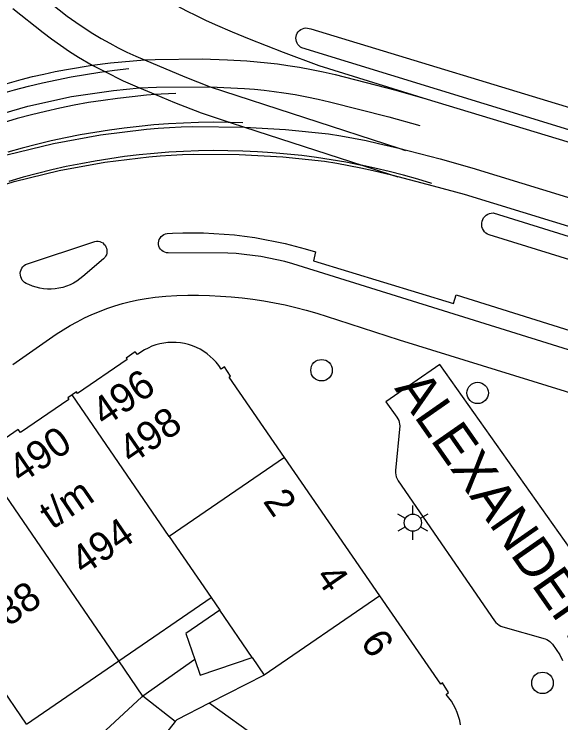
# Model space of a CAD drawing. Extents: x 122462 to 123306, y 485548 to 486417.
# Drawn here: x 123104.54 to 123133.05, y 486252.79 to 486289.76 of the extents above; entities that cross this region are included whole.
import ezdxf

# ---------------------------------------------------------------- set-up
doc = ezdxf.new("R2010")
doc.units = 0
for name, color, linetype in [('B-WE-IE-MEUBILAIR_WEGMEUBILAIR_VERKEERSBORD-S', 7, 'Continuous'), ('Level 1', 7, 'Continuous'), ('Level 17', 7, 'Continuous'), ('Level 19', 7, 'Continuous'), ('Level 37', 7, 'Continuous'), ('Level 4', 7, 'Continuous'), ('Level 50', 7, 'Continuous'), ('Level 53', 7, 'Continuous'), ('N-WE-AL-T25', 7, 'Continuous'), ('N-WE-GR-BOOM_DOORWORTELBARE RUIMTE-G', 7, 'Continuous')]:
    doc.layers.add(name, color=color, linetype=linetype)

msp = doc.modelspace()

# ---------------------------------------------------------------- linework, layer by layer
at = {"layer": 'Level 1'}
for p, q in [((123123.617, 486259.416), (123118.634, 486266.638)), ((123109.999, 486256.021), (123114.812, 486259.321)), ((123114.812, 486259.321), (123115.263, 486258.663)), ((123116.95, 486256.202), (123117.583, 486255.279)), ((123105.187, 486252.722), (123109.999, 486256.021)), ((123117.583, 486255.279), (123114.713, 486253.818)), ((123112.941, 486252.859), (123110.689, 486250))]:
    msp.add_line(p, q, dxfattribs=at)
for points in [[(123118.634, 486266.638), (123115.748, 486270.82), (123115.82, 486270.87), (123115.499, 486271.36), (123115.329, 486271.249), (123115.207, 486271.428), (123115.072, 486271.598), (123114.925, 486271.758), (123114.767, 486271.906), (123114.599, 486272.043), (123114.421, 486272.167), (123114.234, 486272.278), (123114.04, 486272.374), (123113.839, 486272.457), (123113.633, 486272.524), (123113.422, 486272.576), (123113.209, 486272.613), (123112.993, 486272.634), (123112.776, 486272.64), (123112.559, 486272.629), (123112.344, 486272.603), (123112.131, 486272.561), (123111.922, 486272.504), (123111.717, 486272.432), (123111.519, 486272.344), (123111.327, 486272.243), (123111.143, 486272.128), (123110.968, 486272), (123110.85, 486272.15), (123110.38, 486271.819), (123110.439, 486271.739), (123107.845, 486269.973), (123107.789, 486270.056), (123107.56, 486269.9)], [(123107.56, 486269.9), (123107.332, 486269.745), (123107.389, 486269.662), (123104.859, 486267.94), (123104.739, 486268.1), (123102.688, 486266.686)], [(123127.823, 486252.693), (123127.779, 486252.91), (123127.721, 486253.123), (123127.647, 486253.332), (123127.559, 486253.535), (123127.456, 486253.731), (123127.34, 486253.919), (123127.211, 486254.099), (123127.069, 486254.269), (123127.189, 486254.38), (123126.88, 486254.87), (123126.792, 486254.814), (123123.617, 486259.416)], [(123115.263, 486258.663), (123113.492, 486257.448), (123113.958, 486256.086)], [(123113.958, 486256.086), (123114.236, 486255.273), (123116.95, 486256.202)], [(123114.713, 486253.818), (123113.017, 486252.955), (123112.941, 486252.859)]]:
    msp.add_lwpolyline(points, dxfattribs=at)
at = {"layer": 'Level 17'}
for points in [[(123150.284, 486278.561), (123119.545, 486288.002), (123119.467, 486288.047), (123119.397, 486288.104), (123119.338, 486288.172), (123119.291, 486288.249), (123119.257, 486288.333), (123119.237, 486288.421), (123119.232, 486288.511), (123119.242, 486288.601), (123119.267, 486288.688), (123119.306, 486288.769), (123119.357, 486288.843), (123119.421, 486288.908), (123119.494, 486288.961), (123119.574, 486289.001), (123119.66, 486289.028), (123119.75, 486289.04), (123119.84, 486289.037), (123119.929, 486289.019), (123120.013, 486288.987), (123150.641, 486279.669)], [(123151.252, 486271.441), (123129.305, 486278.242), (123129.217, 486278.284), (123129.138, 486278.34), (123129.068, 486278.408), (123129.011, 486278.486), (123128.967, 486278.573), (123128.937, 486278.666), (123128.924, 486278.762), (123128.926, 486278.859), (123128.944, 486278.955), (123128.977, 486279.046), (123129.025, 486279.131), (123129.086, 486279.206), (123129.159, 486279.271), (123129.241, 486279.323), (123129.33, 486279.361), (123129.425, 486279.384), (123129.522, 486279.391), (123151.593, 486272.535), (123151.252, 486271.441)], [(123157.531, 486264.742), (123119.075, 486276.736), (123118.659, 486276.849), (123118.24, 486276.95), (123117.818, 486277.038), (123117.394, 486277.114), (123116.967, 486277.178), (123116.54, 486277.23), (123116.11, 486277.269), (123115.68, 486277.295), (123112.564, 486277.304), (123112.475, 486277.313), (123112.389, 486277.338), (123112.308, 486277.377), (123112.236, 486277.43), (123112.174, 486277.495), (123112.125, 486277.57), (123112.09, 486277.653), (123112.069, 486277.74), (123112.065, 486277.829), (123112.076, 486277.918), (123112.103, 486278.004), (123112.144, 486278.083), (123112.199, 486278.154), (123112.266, 486278.214), (123112.342, 486278.262), (123112.425, 486278.295), (123112.513, 486278.313), (123112.802, 486278.328), (123113.339, 486278.348), (123113.876, 486278.353), (123114.414, 486278.345), (123114.951, 486278.324), (123115.487, 486278.289), (123116.022, 486278.24), (123116.556, 486278.177), (123117.088, 486278.101), (123117.618, 486278.011), (123118.145, 486277.908), (123118.67, 486277.791), (123119.191, 486277.661), (123119.709, 486277.518), (123120.253, 486277.355), (123120.143, 486276.887), (123127.446, 486274.664), (123127.594, 486275.111), (123149.312, 486268.304)], [(123106.474, 486275.414), (123106.273, 486275.416), (123106.072, 486275.433), (123105.873, 486275.466), (123105.677, 486275.514), (123105.486, 486275.577), (123105.3, 486275.655), (123105.246, 486275.671), (123105.162, 486275.708), (123105.084, 486275.758), (123105.016, 486275.82), (123104.958, 486275.892), (123104.912, 486275.972), (123104.88, 486276.059), (123104.862, 486276.149), (123104.858, 486276.241), (123104.869, 486276.333), (123104.895, 486276.421), (123104.934, 486276.505), (123104.986, 486276.581), (123105.05, 486276.648), (123105.123, 486276.704), (123108.738, 486277.902), (123108.829, 486277.915), (123108.915, 486277.913), (123108.999, 486277.896), (123109.08, 486277.866), (123109.154, 486277.823), (123109.221, 486277.768), (123109.277, 486277.704), (123109.322, 486277.63), (123109.354, 486277.551), (123109.373, 486277.467), (123109.378, 486277.381), (123109.368, 486277.296), (123109.345, 486277.213), (123109.308, 486277.135), (123109.259, 486277.065), (123109.199, 486277.003), (123108.124, 486276.075), (123107.969, 486275.946), (123107.804, 486275.83), (123107.631, 486275.727), (123107.45, 486275.638), (123107.263, 486275.563), (123107.071, 486275.503), (123106.874, 486275.458), (123106.675, 486275.429), (123106.474, 486275.414)], [(123104.46, 486271.489), (123106.388, 486272.817), (123106.735, 486273.062), (123107.09, 486273.294), (123107.454, 486273.513), (123107.825, 486273.718), (123108.203, 486273.911), (123108.589, 486274.089), (123108.98, 486274.253), (123109.377, 486274.403), (123109.779, 486274.539), (123110.186, 486274.66), (123110.597, 486274.766), (123111.011, 486274.857), (123111.429, 486274.933), (123111.884, 486274.999), (123112.451, 486275.045), (123113.019, 486275.077), (123113.587, 486275.094), (123114.156, 486275.096), (123114.725, 486275.084), (123115.293, 486275.057), (123115.86, 486275.016), (123116.426, 486274.959), (123116.991, 486274.889), (123117.553, 486274.803), (123118.113, 486274.704), (123118.67, 486274.59), (123119.224, 486274.461), (123119.775, 486274.318), (123120.322, 486274.162), (123120.864, 486273.991), (123121.402, 486273.806), (123124.62, 486272.767), (123162.406, 486261.09)], [(123135.314, 486259.387), (123126.736, 486271.488), (123123.927, 486269.532), (123124.501, 486268.731), (123124.552, 486268.65), (123124.593, 486268.563), (123124.624, 486268.472), (123124.643, 486268.378), (123124.651, 486268.282), (123124.427, 486265.948), (123124.424, 486265.836), (123124.436, 486265.725), (123124.464, 486265.617), (123124.507, 486265.513), (123124.564, 486265.417), (123129.588, 486258.111), (123129.658, 486258.024), (123129.739, 486257.947), (123129.83, 486257.882), (123129.929, 486257.831), (123130.034, 486257.794), (123132.239, 486257.18), (123132.327, 486257.141), (123132.409, 486257.092), (123132.485, 486257.032), (123132.553, 486256.965), (123132.612, 486256.889), (123132.998, 486256.333), (123133.132, 486256.034)]]:
    msp.add_lwpolyline(points, dxfattribs=at)
at = {"layer": 'Level 19'}
for p, q in [((123111.256, 486254.187), (123109.999, 486256.021)), ((123113.958, 486256.086), (123111.256, 486254.187)), ((123112.941, 486252.859), (123111.256, 486254.187))]:
    msp.add_line(p, q, dxfattribs=at)
msp.add_lwpolyline([(123107.907, 486251.108), (123111.194, 486254.144), (123111.256, 486254.187)], dxfattribs=at)
at = {"layer": 'Level 37'}
for p, q in [((123108.608, 486287.097), (123109.259, 486286.77)), ((123111.076, 486285.909), (123111.911, 486285.562)), ((123114.753, 486285.972), (123124.608, 486282.763)), ((123115.802, 486284.114), (123116.546, 486283.872)), ((123116.471, 486284.098), (123115.802, 486284.114)), ((123116.546, 486283.872), (123122.723, 486281.862)), ((123124.608, 486282.763), (123124.953, 486282.651)), ((123122.723, 486281.862), (123124.226, 486281.373)), ((123124.226, 486281.373), (123124.543, 486281.27))]:
    msp.add_line(p, q, dxfattribs=at)
for points in [[(123106.826, 486294.73), (123107.185, 486294.422), (123107.815, 486293.892), (123108.453, 486293.371), (123109.097, 486292.858), (123109.748, 486292.353), (123110.199, 486292.011), (123110.658, 486291.679), (123111.123, 486291.357), (123111.596, 486291.045), (123112.075, 486290.743), (123112.553, 486290.463), (123113.037, 486290.193), (123113.527, 486289.934), (123114.022, 486289.686), (123114.523, 486289.448), (123115.028, 486289.221), (123115.906, 486288.844), (123116.789, 486288.478), (123117.677, 486288.123), (123118.568, 486287.779), (123120.424, 486287.086), (123126.082, 486285.333)], [(123105.184, 486291.34), (123106.881, 486289.981), (123107.309, 486289.656), (123107.746, 486289.343), (123108.191, 486289.041), (123108.643, 486288.751), (123109.079, 486288.493), (123109.52, 486288.246), (123109.967, 486288.011), (123110.42, 486287.786), (123110.879, 486287.573), (123111.331, 486287.371)], [(123104.465, 486290.063), (123106.043, 486288.805), (123106.491, 486288.465), (123106.949, 486288.137), (123107.414, 486287.82), (123107.888, 486287.516), (123108.608, 486287.097)], [(123108.608, 486287.097), (123109.558, 486287.218), (123111.331, 486287.371)], [(123111.331, 486287.371), (123111.895, 486287.4), (123114.34, 486287.425), (123115.672, 486287.379), (123116.679, 486287.318), (123117.212, 486287.277), (123117.743, 486287.225), (123118.274, 486287.162), (123118.803, 486287.09), (123119.424, 486286.988), (123120.043, 486286.873), (123120.659, 486286.746), (123121.273, 486286.606), (123124.44, 486285.791), (123126.082, 486285.333)], [(123111.331, 486287.371), (123113.442, 486286.487), (123114.753, 486285.972)], [(123101.576, 486285.355), (123102.576, 486285.69), (123104.902, 486286.358), (123105.489, 486286.503), (123106.079, 486286.637), (123106.67, 486286.762), (123107.264, 486286.877), (123108.608, 486287.097)], [(123109.259, 486286.77), (123109.763, 486286.838), (123110.518, 486286.926)], [(123101.063, 486284.674), (123101.649, 486284.892), (123102.366, 486285.142), (123103.089, 486285.378), (123103.816, 486285.599), (123104.548, 486285.806), (123105.283, 486285.998), (123106.022, 486286.175), (123106.765, 486286.338), (123107.51, 486286.485), (123108.259, 486286.618), (123109.01, 486286.736), (123109.259, 486286.77)], [(123109.259, 486286.77), (123110.229, 486286.283), (123111.076, 486285.909)], [(123099.922, 486283.159), (123100.899, 486283.564), (123103.02, 486284.317), (123105.254, 486284.959), (123107.523, 486285.457), (123109.723, 486285.785), (123111.076, 486285.909)], [(123111.076, 486285.909), (123111.964, 486285.959), (123114.753, 486285.972)], [(123114.753, 486285.972), (123116.556, 486285.88), (123117.069, 486285.84), (123117.581, 486285.79), (123118.092, 486285.73), (123118.602, 486285.66), (123119.2, 486285.562), (123119.795, 486285.452), (123120.388, 486285.329), (123120.978, 486285.195), (123124.079, 486284.397), (123125.688, 486283.948)], [(123111.911, 486285.562), (123111.442, 486285.527), (123110.683, 486285.455), (123109.925, 486285.367), (123109.17, 486285.263), (123108.416, 486285.144), (123107.666, 486285.008), (123106.918, 486284.858), (123106.174, 486284.691), (123105.433, 486284.509), (123104.697, 486284.312), (123103.964, 486284.099), (123103.236, 486283.871), (123102.514, 486283.628), (123101.796, 486283.369), (123101.084, 486283.096), (123100.378, 486282.808), (123099.677, 486282.506), (123099.154, 486282.266)], [(123112.964, 486285.624), (123112.203, 486285.584), (123111.911, 486285.562)], [(123111.911, 486285.562), (123112.899, 486285.152), (123114.294, 486284.605), (123115.802, 486284.114)], [(123126.082, 486285.333), (123153.846, 486276.906), (123155.573, 486276.349), (123158.823, 486275.232)], [(123098.291, 486280.297), (123098.639, 486280.454), (123099.247, 486280.717), (123099.851, 486280.966), (123100.459, 486281.205), (123101.071, 486281.434), (123101.687, 486281.653), (123102.298, 486281.858), (123102.913, 486282.054), (123103.531, 486282.239), (123104.152, 486282.415), (123106.584, 486283.008), (123109.048, 486283.462), (123111.434, 486283.759), (123112.039, 486283.81), (123112.645, 486283.85), (123113.251, 486283.88), (123113.858, 486283.9), (123116.546, 486283.872)], [(123115.802, 486284.114), (123115.696, 486284.117), (123114.92, 486284.12), (123114.145, 486284.109), (123113.37, 486284.081), (123112.595, 486284.039), (123111.822, 486283.981), (123111.05, 486283.907), (123110.28, 486283.819), (123109.511, 486283.715), (123108.745, 486283.595), (123107.981, 486283.461), (123107.22, 486283.311), (123106.462, 486283.146), (123105.708, 486282.966), (123104.957, 486282.771), (123104.211, 486282.562)], [(123116.546, 486283.872), (123118.681, 486283.748), (123120.926, 486283.513), (123121.584, 486283.411), (123122.239, 486283.294), (123122.893, 486283.163), (123123.543, 486283.019), (123124.608, 486282.763)], [(123124.608, 486282.763), (123126.751, 486282.208), (123128.409, 486281.751), (123150.982, 486274.821), (123152.861, 486274.185), (123156.48, 486272.893), (123157.138, 486272.643), (123157.791, 486272.381), (123158.439, 486272.107), (123159.082, 486271.822)], [(123100.513, 486279.676), (123100.975, 486279.857), (123101.566, 486280.078), (123102.16, 486280.289), (123104.54, 486281.025), (123106.887, 486281.598), (123109.265, 486282.036), (123111.564, 486282.322), (123112.148, 486282.371), (123112.732, 486282.41), (123113.316, 486282.439), (123113.901, 486282.458), (123116.277, 486282.439), (123118.551, 486282.311), (123120.723, 486282.084), (123121.36, 486281.984), (123121.994, 486281.871), (123122.625, 486281.745), (123123.254, 486281.606), (123124.226, 486281.373)], [(123122.723, 486281.862), (123122.59, 486281.891), (123121.831, 486282.037), (123121.07, 486282.167), (123120.306, 486282.281), (123119.54, 486282.38), (123118.773, 486282.463), (123118.003, 486282.53), (123117.233, 486282.582), (123116.461, 486282.617), (123115.689, 486282.637), (123114.917, 486282.64), (123114.145, 486282.628), (123113.373, 486282.6), (123112.602, 486282.556), (123111.832, 486282.496), (123111.063, 486282.42), (123110.296, 486282.329), (123109.532, 486282.221), (123108.769, 486282.098), (123108.01, 486281.96), (123107.253, 486281.805), (123106.499, 486281.635), (123105.75, 486281.45), (123105.004, 486281.249), (123104.263, 486281.033)], [(123126.328, 486280.929), (123125.588, 486281.152), (123124.845, 486281.36), (123124.097, 486281.552), (123123.345, 486281.729), (123122.723, 486281.862)], [(123124.226, 486281.373), (123126.392, 486280.813), (123128.016, 486280.365), (123150.505, 486273.462), (123152.361, 486272.835), (123155.929, 486271.56), (123156.566, 486271.318), (123157.198, 486271.064), (123157.825, 486270.799), (123158.448, 486270.523), (123159.066, 486270.236)]]:
    msp.add_lwpolyline(points, dxfattribs=at)
at = {"layer": 'Level 4'}
for p, q in [((123112.622, 486262.516), (123107.56, 486269.9)), ((123109.999, 486256.021), (123102.688, 486266.686)), ((123118.634, 486266.638), (123112.622, 486262.516)), ((123105.187, 486252.722), (123097.883, 486263.376)), ((123112.622, 486262.516), (123114.812, 486259.321)), ((123123.617, 486259.416), (123117.583, 486255.279)), ((123120.048, 486250), (123114.713, 486253.818))]:
    msp.add_line(p, q, dxfattribs=at)
at = {"layer": 'Level 50'}
for p, q in [((123125.332, 486263.682), (123125.332, 486264.132)), ((123124.942, 486263.457), (123124.552, 486263.682)), ((123126.111, 486263.682), (123125.721, 486263.457)), ((123124.942, 486263.007), (123124.552, 486262.782)), ((123126.111, 486262.782), (123125.721, 486263.007)), ((123125.332, 486262.332), (123125.332, 486262.782))]:
    msp.add_line(p, q, dxfattribs=at)
msp.add_circle((123125.332, 486263.232), 0.45, dxfattribs=at)
at = {"layer": 'Level 53'}
for centre in [(123120.568, 486271.187), (123128.712, 486270.001), (123132.095, 486254.876)]:
    msp.add_circle(centre, 0.56, dxfattribs=at)
at = {"layer": 'N-WE-AL-T25'}
msp.add_line((123116.95, 486256.202), (123115.263, 486258.663), dxfattribs=at)

# ---------------------------------------------------------------- texts
at = {"layer": 'B-WE-IE-MEUBILAIR_WEGMEUBILAIR_VERKEERSBORD-S'}
for s, rotation, p in [('496', 34.56, (123109.256, 486268.2)), ('498', 34.56, (123110.65, 486266.234)), ('490', 34.3342, (123104.895, 486265.229)), ('t/m', 34.3342, (123106.524, 486262.843)), ('2', 304.6079, (123117.484, 486264.344)), ('494', 34.3342, (123108.155, 486260.456)), ('4', 304.6123, (123120.204, 486260.404)), ('488', 34.3342, (123103.31, 486257.148)), ('6', 304.6077, (123122.554, 486256.998))]:
    msp.add_text(s, height=1.5, rotation=rotation, dxfattribs=at).set_placement(p)
at = {"layer": 'N-WE-GR-BOOM_DOORWORTELBARE RUIMTE-G'}
msp.add_text('ALEXANDERPLEIN', height=2, rotation=304.8963, dxfattribs=at).set_placement((123124.344, 486270.233))

doc.saveas('drawing.dxf')
